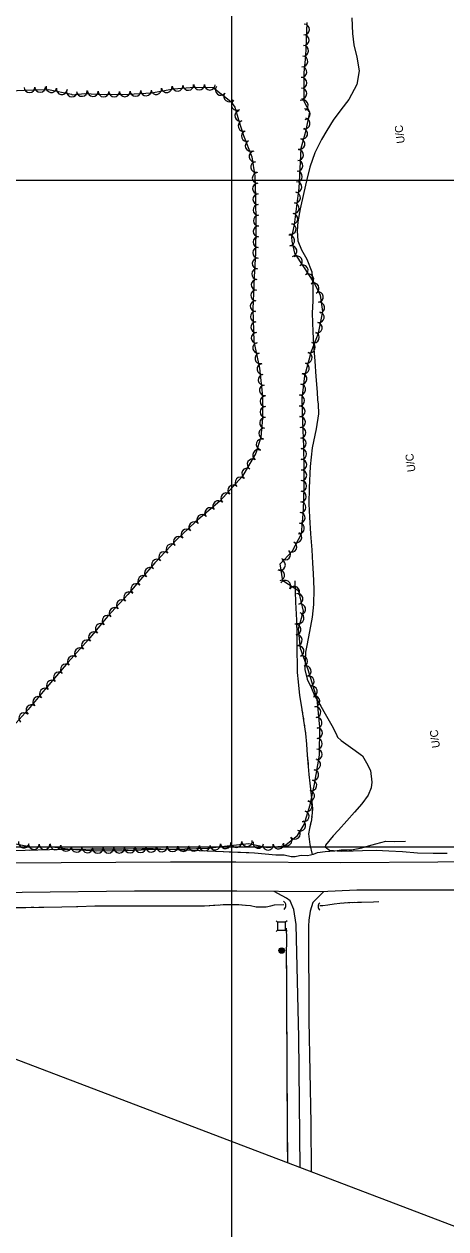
# Model space of a CAD drawing. Extents: x 353423 to 364002, y 127000 to 201942.
# Drawn here: x 359844 to 360160, y 145214 to 146117 of the extents above; entities that cross this region are included whole.
import ezdxf

# ---------------------------------------------------------------- set-up
doc = ezdxf.new("R2010")
doc.units = 0
for name, color, linetype in [('E_DTM_SlopeBottom', 7, 'Continuous'), ('E_DTM_SlopeTop', 7, 'Continuous'), ('E_FEN_Generic', 7, 'Continuous'), ('E_LAND_BrushLine', 7, 'Continuous'), ('E_LAND_TreeLine', 7, 'Continuous'), ('E_MISCPROP', 7, 'Continuous'), ('E_RDWY_Gravel', 7, 'Continuous'), ('E_SGN', 7, 'Continuous'), ('E_STRUCT_WingWall', 7, 'Continuous')]:
    doc.layers.add(name, color=color, linetype=linetype)

msp = doc.modelspace()

# ---------------------------------------------------------------- linework, layer by layer
at = {"layer": 'E_DTM_SlopeBottom'}
for centre, radius, start, end in [((360036.72, 145455.98), 3.85, 311.15744, 57.397), ((360067.97, 145455.27), 3.35, 128.56065, 234.80021)]:
    msp.add_arc(centre, radius, start, end, dxfattribs=at)
at = {"layer": 'E_DTM_SlopeTop'}
for points in [[(359484.96, 145484.84), (359537.19, 145485.23), (359619.49, 145486.32), (359652.86, 145486.8), (359725.44, 145487.72), (359803.55, 145488.06), (359872.16, 145488.32), (359954.11, 145488.84), (360002.95, 145488.88), (360081.61, 145488.4), (360154.42, 145488.73), (360214.8, 145489.42), (360278.84, 145490.74), (360357.35, 145491.71), (360586.22, 145493.11), (360655.14, 145494.11), (360732.23, 145493.27), (360844.21, 145494.57), (360935.05, 145496.09), (361024.54, 145496.87), (361079.82, 145497.66), (361144.37, 145499.44), (361193.23, 145501.13)], [(361193.3, 145471.86), (361140.54, 145473.39), (361058.34, 145473.56), (360978.01, 145473.32), (360917.54, 145473.96), (360781.2, 145472.73), (360680.23, 145471.91), (360571.15, 145470.55), (360371.75, 145469.1), (360307.2, 145469.01), (360245.69, 145468.18), (360170.63, 145467.67), (360093.65, 145467.48), (360066.47, 145466.27), (360003.68, 145466.8), (359927.1, 145466.81), (359843.08, 145465.9), (359775.19, 145465.42), (359688.27, 145464.92), (359604, 145464.64), (359540.54, 145463.88), (359515.81, 145463.52)]]:
    msp.add_lwpolyline(points, dxfattribs=at)
at = {"layer": 'E_FEN_Generic'}
for points in [[(359831.85, 145503.45), (359849.65, 145500.05), (359867.51, 145499.77), (359879.3, 145498.25), (359898.44, 145497.08), (359920.03, 145497.35), (359932.25, 145497.71), (359936.82, 145497.94), (359948.61, 145498.29), (359964.9, 145498.57), (359981.96, 145498.97), (359996.66, 145500.77), (360012.81, 145502.42), (360026.66, 145499.48), (360039.39, 145500.83), (360049.17, 145508.64), (360054.27, 145516.73), (360058.64, 145531.52), (360062, 145546.94), (360065.83, 145568.73), (360066.05, 145589.71), (360063.87, 145610.76), (360057.36, 145632.77), (360051.6, 145648.73), (360049.88, 145663.42), (360053.83, 145676.79), (360050.15, 145691.62), (360038.38, 145699.39), (360036.34, 145712.3), (360039.18, 145715.16), (360045.49, 145721.94), (360052.12, 145734.7), (360053.62, 145752.76), (360054.16, 145769.48), (360054.3, 145785.53), (360054.01, 145799.93), (360053.29, 145818.98), (360052.64, 145836.07), (360054.73, 145853.11), (360059.68, 145871.6), (360065.1, 145885.17), (360068.11, 145901.33), (360066.45, 145913.57), (360061.36, 145923.29), (360054.03, 145934.92), (360047.2, 145945.17), (360045.25, 145954.1), (360044.93, 145957.12), (360047.04, 145966.45), (360048.71, 145980.33), (360050.46, 145993.83), (360051.19, 146008.42), (360052.09, 146023.81), (360055.75, 146037.32), (360058.48, 146050.76), (360054.4, 146058.28), (360054.2, 146059.22), (360054.29, 146064.94), (360054.35, 146080.73), (360055.38, 146092.75), (360055.97, 146104.93), (360056.46, 146118.19)], [(359823.22, 146066.48), (359844.47, 146067.34), (359862.65, 146067.91), (359880.01, 146064.43), (359880.43, 146063.96), (359889.7, 146064.84), (359904.89, 146064.2), (359922.71, 146064.4), (359939.88, 146065.34), (359956.29, 146068.39), (359972.2, 146069.51), (359986.07, 146069.33), (359999.33, 146058.97), (360002.28, 146054.62), (360005.05, 146045.21), (360008.89, 146033.26), (360014.94, 146017.46), (360017.26, 146002.8), (360017.69, 145987.39), (360018.13, 145966.4), (360017.69, 145945.26), (360016.8, 145927.39), (360015.7, 145903.11), (360016.62, 145878.81), (360020.71, 145858.96), (360023.14, 145837.92), (360023.12, 145821.47), (360021.89, 145807.1), (360018.09, 145795.22), (360007.97, 145778), (359991.08, 145759.32), (359972.93, 145743.67), (359958.41, 145729.87), (359942.32, 145713.07), (359931.72, 145700.41), (359922.24, 145689.27), (359906.92, 145672.86), (359892.62, 145655.54), (359877.46, 145638.39), (359859.92, 145618.12), (359847.59, 145603.08), (359831.84, 145585.54)]]:
    msp.add_lwpolyline(points, dxfattribs=at)
for centre, radius, start, end in [((360054.17, 146112.87), 4.01, 267.87346, 87.85813), ((360053.87, 146104.89), 4.01, 267.24782, 87.2325), ((360053.48, 146096.89), 4.01, 267.24782, 87.2325), ((360052.95, 146088.98), 4.01, 265.10843, 85.09311), ((360052.27, 146080.99), 4.01, 265.10843, 85.09311), ((359959.45, 146070.71), 4, 184.04082, 4.0255), ((359967.43, 146071.28), 4, 184.04082, 4.0255), ((359975.6, 146071.56), 4, 179.27224, 359.25692), ((359983.6, 146071.46), 4, 179.27224, 359.25692), ((360052.22, 146072.81), 4.01, 269.77531, 89.75999), ((359848.45, 146069.56), 4, 181.80623, 1.79091), ((359856.45, 146069.81), 4, 181.80623, 1.79091), ((359864.89, 146069.6), 4, 168.66283, 348.6475), ((359872.73, 146068.02), 4, 168.66283, 348.6475), ((359880.3, 146066.34), 4, 155.78822, 335.7729), ((359887.73, 146066.76), 4, 185.45499, 5.43967), ((359896, 146066.67), 4, 177.57526, 357.55994), ((359904, 146066.33), 4, 177.57526, 357.55994), ((359911.88, 146066.37), 4, 180.68279, 0.66747), ((359919.88, 146066.47), 4, 180.68279, 0.66747), ((359927.79, 146066.78), 4, 183.13354, 3.11822), ((359935.78, 146067.22), 4, 183.13354, 3.11822), ((359943.44, 146068.13), 4, 190.52965, 10.51433), ((359951.3, 146069.59), 4, 190.52965, 10.51433), ((359991.7, 146067.59), 4, 141.99828, 321.98296), ((359998, 146062.67), 4, 141.99828, 321.98296), ((360052.19, 146064.83), 4.01, 269.07733, 89.062), ((360003.69, 146056.27), 4, 124.16253, 304.14721), ((360053.26, 146055.98), 4.01, 298.53257, 118.51725), ((360054.7, 146049.36), 4.01, 273.62075, 93.60543), ((360006.39, 146048.09), 4, 106.4315, 286.41618), ((360008.76, 146040.5), 4, 107.78015, 287.76483), ((360054.65, 146042.42), 4.01, 258.53718, 78.52186), ((360011.22, 146033.01), 4, 110.99096, 290.97564), ((360052.88, 146034.74), 4.01, 254.86026, 74.84494), ((360014.09, 146025.54), 4, 110.99096, 290.97564), ((360050.79, 146027.01), 4.01, 254.86026, 74.84494), ((360017.04, 146017.64), 4, 98.97668, 278.96135), ((360049.69, 146018.68), 4.01, 266.65648, 86.64116), ((360018.28, 146009.74), 4, 98.97668, 278.96135), ((360049.22, 146010.68), 4.01, 266.65648, 86.64116), ((360019.39, 146001.55), 4, 91.60922, 271.5939), ((360048.4, 145994.66), 4.01, 267.14095, 87.12563), ((360048.81, 146002.66), 4.01, 267.14095, 87.12563), ((360019.61, 145993.55), 4, 91.60922, 271.5939), ((360019.82, 145985.54), 4, 91.22253, 271.20721), ((360047.44, 145986.88), 4.01, 262.59169, 82.57636), ((360019.99, 145977.54), 4, 91.22253, 271.20721), ((360046.42, 145978.91), 4.01, 263.18604, 83.17072), ((360020.16, 145969.54), 4, 91.22253, 271.20721), ((360045.47, 145970.96), 4.01, 263.18604, 83.17072), ((360020.12, 145961.45), 4, 88.81271, 268.79738), ((360044.18, 145963.28), 4.01, 257.21827, 77.20294), ((360019.96, 145953.45), 4, 88.81271, 268.79738), ((360043.07, 145954.74), 4.01, 276.10243, 96.08711), ((360019.79, 145945.45), 4, 88.81271, 268.79738), ((360044.73, 145946.68), 4.01, 282.32303, 102.3077), ((360019.4, 145937.4), 4, 87.15756, 267.14224), ((360048.79, 145939), 4.01, 303.67708, 123.66176), ((360053.16, 145932.36), 4.01, 302.24324, 122.22792), ((360019, 145929.41), 4, 87.15756, 267.14224), ((360057.44, 145925.58), 4.01, 302.24324, 122.22792), ((360018.27, 145913.43), 4, 87.41067, 267.39534), ((360018.63, 145921.43), 4, 87.41067, 267.39534), ((360061.35, 145918.79), 4.01, 297.62567, 117.61035), ((360017.9, 145905.44), 4, 87.41067, 267.39534), ((360064.51, 145912.28), 4.01, 277.73354, 97.71822), ((360065.58, 145904.34), 4.01, 277.73354, 97.71822), ((360018, 145897.62), 4, 92.1659, 272.15058), ((360065.19, 145897.1), 4.01, 259.45461, 79.43929), ((360018.3, 145889.62), 4, 92.1659, 272.15058), ((360063.72, 145889.23), 4.01, 259.45461, 79.43929), ((360018.61, 145881.63), 4, 92.1659, 272.15058), ((360061.56, 145881.98), 4.01, 248.24482, 68.2295), ((360019.73, 145874.08), 4, 101.66353, 281.64821), ((360058.59, 145874.54), 4.01, 248.24482, 68.2295), ((360021.35, 145866.25), 4, 101.66353, 281.64821), ((360054.11, 145858.91), 4.01, 255.02126, 75.00594), ((360056.18, 145866.65), 4.01, 255.02126, 75.00594), ((360022.91, 145858.21), 4, 96.58092, 276.5656), ((360023.82, 145850.26), 4, 96.58092, 276.5656), ((360052.33, 145850.82), 4.01, 263.01302, 82.99769), ((360024.74, 145842.31), 4, 96.58092, 276.5656), ((360051.36, 145842.87), 4.01, 263.01302, 82.99769), ((360025.23, 145834.1), 4, 89.96934, 269.95401), ((360050.6, 145834.57), 4.01, 272.17847, 92.16314), ((360025.22, 145826.1), 4, 89.96934, 269.95401), ((360050.9, 145826.56), 4.01, 272.17847, 92.16314), ((360024.92, 145817.93), 4, 85.09003, 265.07471), ((360051.2, 145818.56), 4.01, 272.19617, 92.18084), ((360024.24, 145809.96), 4, 85.09003, 265.07471), ((360051.51, 145810.55), 4.01, 272.19617, 92.18084), ((360022.38, 145801.75), 4, 72.29327, 252.27794), ((360051.82, 145802.55), 4.01, 272.19617, 92.18084), ((360015.6, 145786.85), 4, 59.55404, 239.53872), ((360019.66, 145793.74), 4, 59.55404, 239.53872), ((360052.02, 145794.58), 4.01, 271.14181, 91.12649), ((360052.18, 145786.57), 4.01, 271.14181, 91.12649), ((360011.55, 145779.95), 4, 59.55404, 239.53872), ((360052.14, 145778.62), 4.01, 269.49368, 89.47836), ((360006.5, 145773.25), 4, 47.88027, 227.86495), ((360052.07, 145770.61), 4.01, 269.49368, 89.47836), ((359995.76, 145761.38), 4, 47.88027, 227.86495), ((360001.13, 145767.32), 4, 47.88027, 227.86495), ((360051.84, 145762.65), 4.01, 268.19175, 88.17643), ((359983.86, 145750.34), 4, 40.76821, 220.75288), ((359989.92, 145755.56), 4, 40.76821, 220.75288), ((360051.59, 145754.64), 4.01, 268.19175, 88.17643), ((359977.8, 145745.11), 4, 40.76821, 220.75288), ((360051.02, 145746.76), 4.01, 265.23457, 85.21925), ((359966.13, 145734.32), 4, 43.57567, 223.56034), ((359971.93, 145739.83), 4, 43.57567, 223.56034), ((360050.35, 145738.78), 4.01, 265.23457, 85.21925), ((359960.33, 145728.81), 4, 43.57567, 223.56034), ((360044.68, 145724.92), 4.01, 242.58908, 62.57376), ((360048.37, 145732.03), 4.01, 242.58908, 62.57376), ((359949.31, 145717.34), 4, 46.22683, 226.21151), ((359954.84, 145723.12), 4, 46.22683, 226.21151), ((360040.05, 145719.17), 4.01, 227.05042, 47.03509), ((359938.73, 145705.53), 4, 50.0688, 230.05348), ((359943.87, 145711.67), 4, 50.0688, 230.05348), ((360036.16, 145711.34), 4.01, 247.14471, 67.12939), ((359933.6, 145699.4), 4, 50.0688, 230.05348), ((360035.59, 145703.61), 4.01, 278.97162, 98.9563), ((359923.12, 145687.15), 4, 46.98956, 226.97424), ((359928.4, 145693.29), 4, 49.6188, 229.60348), ((360040.07, 145695.76), 4.01, 326.58224, 146.56692), ((360046.76, 145691.35), 4.01, 326.58224, 146.56692), ((359917.66, 145681.3), 4, 46.98956, 226.97424), ((360049.4, 145685.95), 4.01, 283.91114, 103.89582), ((360051.32, 145678.17), 4.01, 283.91114, 103.89582), ((359906.94, 145669.59), 4, 50.45005, 230.43473), ((359912.21, 145675.45), 4, 46.98956, 226.97424), ((360050.1, 145671.56), 4.01, 253.55992, 73.54459), ((359901.85, 145663.43), 4, 50.45005, 230.43473), ((360047.81, 145663.04), 4.01, 276.70776, 96.69244), ((359891.51, 145651.12), 4, 48.51941, 228.50409), ((359896.75, 145657.26), 4, 50.45005, 230.43473), ((360048.74, 145655.08), 4.01, 276.70776, 96.69244), ((359886.21, 145645.13), 4, 48.51941, 228.50409), ((360050.1, 145646.73), 4.01, 289.85609, 109.84076), ((359875.66, 145633.12), 4, 49.14368, 229.12836), ((359880.91, 145639.14), 4, 48.51941, 228.50409), ((360052.82, 145639.19), 4.01, 289.85609, 109.84076), ((359870.43, 145627.07), 4, 49.14368, 229.12836), ((360055.47, 145631.77), 4.01, 286.47018, 106.45486), ((360057.74, 145624.09), 4.01, 286.47018, 106.45486), ((359860.04, 145614.97), 4, 50.68903, 230.67371), ((359865.19, 145621.02), 4, 49.14368, 229.12836), ((360060.01, 145616.4), 4.01, 286.47018, 106.45486), ((359854.97, 145608.78), 4, 50.68903, 230.67371), ((360061.94, 145609.05), 4.01, 275.91519, 95.89987), ((359849.9, 145602.59), 4, 50.68903, 230.67371), ((360062.76, 145601.08), 4.01, 275.91519, 95.89987), ((359844.53, 145596.53), 4, 48.07663, 228.06131), ((360063.59, 145593.11), 4.01, 275.91519, 95.89987), ((360063.9, 145585.35), 4.01, 269.40414, 89.38882), ((360063.82, 145577.34), 4.01, 269.40414, 89.38882), ((360062.48, 145561.78), 4.01, 260.03779, 80.02247), ((360063.74, 145569.33), 4.01, 269.40414, 89.38882), ((360061.09, 145553.89), 4.01, 260.03779, 80.02247), ((360059.67, 145546.09), 4.01, 257.73888, 77.72355), ((360057.96, 145538.26), 4.01, 257.73888, 77.72355), ((360056.19, 145530.61), 4.01, 253.5538, 73.53848), ((360053.92, 145522.93), 4.01, 253.5538, 73.53848), ((360047.38, 145509.89), 4.01, 218.62028, 38.60496), ((360051.34, 145516.01), 4.01, 237.74134, 57.72602), ((359844.24, 145503.22), 4.01, 169.1772, 349.16188), ((359851.78, 145502.11), 4.01, 179.10332, 359.088), ((359859.79, 145501.99), 4.01, 179.10332, 359.088), ((359868.03, 145501.81), 4.01, 172.66438, 352.64906), ((359987.48, 145501.76), 4.01, 186.9964, 6.98108), ((359995.43, 145502.74), 4.01, 186.9964, 6.98108), ((360003.44, 145503.57), 4.01, 185.82992, 5.8146), ((360011.41, 145504.38), 4.01, 185.82992, 5.8146), ((360019.91, 145503.06), 4.01, 168.04232, 348.027), ((360027.11, 145501.64), 4.01, 186.02745, 6.01213), ((360035.07, 145502.48), 4.01, 186.02745, 6.01213), ((360041.12, 145504.89), 4.01, 218.62028, 38.60496), ((359875.98, 145500.79), 4.01, 172.66438, 352.64906), ((359883.81, 145500.07), 4.01, 176.51648, 356.50116), ((359891.81, 145499.59), 4.01, 176.51648, 356.50116), ((359899.65, 145499.19), 4.01, 180.7138, 0.69848), ((359907.66, 145499.29), 4.01, 180.7138, 0.69848), ((359915.67, 145499.39), 4.01, 180.7138, 0.69848), ((359923.65, 145499.55), 4.01, 181.72265, 1.70733), ((359931.65, 145499.79), 4.01, 181.72265, 1.70733), ((359939.66, 145500.12), 4.01, 181.68406, 1.66874), ((359947.67, 145500.36), 4.01, 181.68406, 1.66874), ((359955.7, 145500.51), 4.01, 181.00954, 0.99422), ((359963.71, 145500.65), 4.01, 181.00954, 0.99422), ((359971.71, 145500.83), 4.01, 181.35152, 1.3362), ((359979.72, 145501.02), 4.01, 181.35152, 1.3362)]:
    msp.add_arc(centre, radius, start, end, dxfattribs=at)
at = {"layer": 'E_LAND_BrushLine'}
for centre, radius in [((360037.4, 145422.27), 2.02), ((360037.38, 145422.26), 1.52), ((360037.42, 145422.27), 1.01), ((360037.41, 145422.27), 0.502)]:
    msp.add_circle(centre, radius, dxfattribs=at)
at = {"layer": 'E_LAND_TreeLine'}
for p, q in [((360000, 145000), (360000, 148000)), ((359000, 146000), (363500, 146000)), ((359000, 146000), (363000, 146000)), ((360000, 143500), (360000, 146000)), ((359000, 145500), (363500, 145500)), ((359000, 145500), (363000, 145500))]:
    msp.add_line(p, q, dxfattribs=at)
at = {"layer": 'E_MISCPROP'}
for points in [[(360089.83, 146121.6), (360090.47, 146109.96), (360091.57, 146101.29), (360093.67, 146092.14), (360095.34, 146081.92), (360093.79, 146071.5), (360087.77, 146060.36), (360081.64, 146052.57), (360075.97, 146044.83), (360071.14, 146037.19), (360067.34, 146030.29), (360062.35, 146020.29), (360058.54, 146009.55), (360055.96, 145999.48), (360053.88, 145990.59), (360051.2, 145978.44), (360049.6, 145968.74), (360049.1, 145962.02), (360049.42, 145954.34), (360052.3, 145947.72), (360056.25, 145940.73), (360059.91, 145931.07), (360060.64, 145920.72), (360060.63, 145909.45), (360060.28, 145900.1), (360060.7, 145886.09), (360061.19, 145876.32), (360062.14, 145864.11), (360062.96, 145852.74), (360063.88, 145840.93), (360064.2, 145835.18), (360064.71, 145831.83), (360065.09, 145824.77), (360063.13, 145813.36), (360060.11, 145799.28), (360058.71, 145785.16), (360057.9, 145769.15), (360057.82, 145757.1), (360058.3, 145747.14), (360059.07, 145734.74), (360059.9, 145722.75), (360060.58, 145712.62), (360060.96, 145705.05), (360061.38, 145693.3), (360061.22, 145681.76), (360060.16, 145672.12), (360058.18, 145661.59), (360056.14, 145651.03), (360055.36, 145646.07), (360054.96, 145640.1), (360054.84, 145632.98), (360056.52, 145625.67), (360059.74, 145619.03), (360062.05, 145613.52), (360066.72, 145605.48), (360070.06, 145599.85), (360075.05, 145590.9), (360078.23, 145584.69), (360079.31, 145582.23), (360081.96, 145579.78), (360090.72, 145573.4), (360098.06, 145568.39), (360100.94, 145563), (360103.82, 145557.15), (360104.98, 145548.64), (360104.32, 145544.37), (360102.13, 145538.78), (360097.44, 145532.29), (360092.02, 145525.96), (360086.12, 145519.63), (360079.97, 145512.6), (360076, 145508.27), (360070.13, 145501.4), (360069.94, 145499.93), (360073.25, 145497.64), (360081.85, 145496.72), (360090.9, 145497.06), (360097.99, 145497.4)], [(360097.99, 145497.4), (360108.21, 145497.51), (360117.61, 145497.11), (360127.85, 145496.44), (360139.18, 145495.59), (360150.83, 145495.24), (360161.43, 145495.39)], [(360051.34, 145259.42), (360050.13, 145356.96), (360048.17, 145441.75), (360046.39, 145452.97), (360043.78, 145459.53), (360041.01, 145461.66), (360037.87, 145463.29), (360031.89, 145466.56)], [(360068.64, 145466.37), (360060.64, 145458.4), (360058.75, 145451.89), (360057.79, 145445.01), (360057.56, 145440.67), (360057.79, 145369.77), (360059.3, 145292.76), (360059.47, 145256.32)]]:
    msp.add_lwpolyline(points, dxfattribs=at)
at = {"layer": 'E_RDWY_Gravel'}
msp.add_lwpolyline([(361208.42, 144818.44), (359486.13, 145474.83), (359481.01, 145518.77)], dxfattribs=at)
at = {"layer": 'E_SGN'}
for p, q in [((360034.38, 145443.59), (360033.33, 145444.65)), ((360041.45, 145444.64), (360040.38, 145443.58)), ((360034.38, 145437.59), (360033.31, 145436.53)), ((360041.43, 145436.52), (360040.38, 145437.58))]:
    msp.add_line(p, q, dxfattribs=at)
msp.add_lwpolyline([(360040.38, 145437.58), (360040.38, 145443.58), (360034.38, 145443.59), (360034.38, 145437.59)], close=True, dxfattribs=at)
at = {"layer": 'E_STRUCT_WingWall'}
for points in [[(360047.35, 145699.46), (360047.82, 145683.52), (360048.51, 145669.9), (360048.82, 145658.74), (360048.79, 145651.8), (360048.69, 145645.37), (360048.9, 145637.49), (360049.08, 145630.77), (360049.71, 145623.83), (360050.69, 145613.53), (360052.29, 145604.74), (360053.77, 145594.81), (360055.2, 145584.9), (360055.88, 145577.11), (360056.6, 145568.72), (360057.31, 145560.28), (360057.79, 145554.24), (360058.37, 145547.82), (360059.84, 145536.43), (360060.37, 145528.47), (360059.64, 145520.28), (360058.23, 145513.84), (360057.49, 145509.66), (360058.41, 145501.72), (360060.11, 145494.28)], [(360047.35, 145699.46), (360047.82, 145683.52), (360048.27, 145674.52)], [(360048.45, 145671.08), (360048.51, 145669.9), (360048.52, 145669.36)], [(360048.62, 145665.92), (360048.66, 145664.2)], [(360048.8, 145655.6), (360048.79, 145651.8), (360048.69, 145645.37), (360048.9, 145637.49), (360049.08, 145630.77), (360049.09, 145630.68)], [(360048.76, 145660.76), (360048.81, 145659.04)], [(360049.09, 145630.68), (360049.71, 145623.83), (360050.69, 145613.53), (360052.07, 145605.94)], [(360052.61, 145602.54), (360052.87, 145600.84)], [(360053.38, 145597.44), (360053.64, 145595.74)], [(360054.13, 145592.33), (360054.38, 145590.63)], [(360054.87, 145587.22), (360055.2, 145584.9), (360055.88, 145577.11), (360056.6, 145568.72), (360057.14, 145562.38)], [(360057.14, 145562.38), (360057.31, 145560.28), (360057.79, 145554.24), (360058.37, 145547.82), (360059.69, 145537.58)], [(360059.99, 145534.17), (360060.1, 145532.45)], [(360060.33, 145529.03), (360060.37, 145528.47), (360060.27, 145527.32)], [(360059.96, 145523.89), (360059.81, 145522.17)], [(360059.31, 145518.77), (360058.23, 145513.84), (360057.49, 145509.66), (360058.41, 145501.72), (360060.11, 145494.28)], [(359826.09, 145496.99), (359854.72, 145497.76), (359863.41, 145498.02), (359894.32, 145498.47), (359918.04, 145498.64), (359941.09, 145498.75), (360017.09, 145495.49), (360033.05, 145494.05), (360039.14, 145493.95), (360044.54, 145492.7), (360047.13, 145492.74), (360051.98, 145493.85), (360056.75, 145493.43), (360061.33, 145494.59), (360064.29, 145495.8), (360070.05, 145496.57), (360077.27, 145497.14), (360082.31, 145497.73), (360086.55, 145497.7), (360090.88, 145497.93), (360097.46, 145499.29), (360102.48, 145500.86), (360108.03, 145502.41), (360115.52, 145504.21), (360121.56, 145503.94), (360130.14, 145504.18)], [(360100.12, 145500.12), (360102.48, 145500.86), (360108.03, 145502.41), (360115.52, 145504.21), (360121.56, 145503.94), (360130.14, 145504.18)], [(359848.45, 145497.59), (359854.72, 145497.76), (359863.41, 145498.02), (359879.02, 145498.25)], [(359879.02, 145498.25), (359894.32, 145498.47), (359909.61, 145498.58)], [(359913.83, 145498.61), (359915.94, 145498.62)], [(359920.16, 145498.65), (359922.27, 145498.66)], [(359926.49, 145498.68), (359928.6, 145498.69)], [(359932.82, 145498.71), (359941.09, 145498.75), (359963.38, 145497.79)], [(359963.38, 145497.79), (359993.92, 145496.48)], [(359998.13, 145496.3), (360000.24, 145496.21)], [(360004.45, 145496.03), (360006.56, 145495.94)], [(360010.77, 145495.76), (360012.88, 145495.67)], [(360017.09, 145495.49), (360033.05, 145494.05), (360039.14, 145493.95), (360044.54, 145492.7), (360047.13, 145492.74), (360047.46, 145492.81)], [(360047.46, 145492.81), (360051.98, 145493.85), (360056.75, 145493.43), (360061.33, 145494.59), (360064.29, 145495.8), (360070.05, 145496.57), (360077.23, 145497.14)], [(360081.43, 145497.63), (360082.31, 145497.73), (360083.53, 145497.72)], [(360087.75, 145497.76), (360089.85, 145497.88)], [(360094, 145498.58), (360096.06, 145499)], [(359830.33, 145454.49), (359845.25, 145454.61), (359859.34, 145454.88), (359872.6, 145455.04), (359884.61, 145455.39), (359897.31, 145455.74), (359908.43, 145455.86), (359919.14, 145455.7), (359928.6, 145455.9), (359941.72, 145455.71), (359950.56, 145455.87), (359961.77, 145455.88), (359971.47, 145455.81), (359979.49, 145455.81), (359995.41, 145456.79), (360005.32, 145456.69), (360010.2, 145456.33), (360014.06, 145455.97), (360018.16, 145455.17), (360021.12, 145454.94), (360025.88, 145455.15), (360029.17, 145455.69), (360032.07, 145456.54), (360039.07, 145456.75)], [(359961.61, 145455.88), (359961.77, 145455.88), (359971.47, 145455.81), (359979.49, 145455.81), (359989.79, 145456.45)], [(359993.68, 145456.69), (359995.41, 145456.79), (359995.62, 145456.79)], [(359999.5, 145456.75), (360001.45, 145456.73)], [(360005.33, 145456.69), (360007.27, 145456.55)], [(360011.15, 145456.24), (360014.06, 145455.97), (360018.16, 145455.17), (360021.12, 145454.94), (360025.88, 145455.15), (360029.17, 145455.69), (360032.07, 145456.54), (360039.07, 145456.75)], [(360065.9, 145456.15), (360068.12, 145455.98), (360072.07, 145456.61), (360076.66, 145457.3), (360080.86, 145457.87), (360086.98, 145458.31), (360097.26, 145458.6), (360106.19, 145458.92), (360110.24, 145459.05)], [(360065.9, 145456.15), (360068.12, 145455.98), (360072.07, 145456.61), (360076.66, 145457.3), (360080.86, 145457.87), (360081.86, 145457.94)], [(360084.09, 145458.1), (360085.2, 145458.18)], [(360087.42, 145458.32), (360088.53, 145458.35)], [(360090.76, 145458.42), (360091.88, 145458.45)], [(360094.1, 145458.51), (360097.26, 145458.6), (360106.19, 145458.92), (360110.24, 145459.05)], [(359843.88, 145454.6), (359845.25, 145454.61), (359845.83, 145454.62)], [(359849.72, 145454.7), (359851.67, 145454.74)], [(359855.56, 145454.81), (359859.34, 145454.88), (359872.6, 145455.04), (359883.78, 145455.37)], [(359883.78, 145455.37), (359884.61, 145455.39), (359897.31, 145455.74), (359908.43, 145455.86), (359911.99, 145455.81)], [(359915.88, 145455.75), (359917.83, 145455.72)], [(359921.72, 145455.75), (359923.67, 145455.8)], [(359927.56, 145455.88), (359928.6, 145455.9), (359929.51, 145455.89)], [(359933.4, 145455.83), (359941.72, 145455.71), (359950.56, 145455.87), (359961.61, 145455.88)], [(360041.18, 145403.79), (360041.12, 145418.89), (360041.15, 145431), (360041.08, 145439.17)], [(360041.93, 145263.01), (360041.58, 145324.52), (360041.2, 145398.39), (360041.12, 145418.89), (360041.15, 145431), (360041.08, 145439.17)], [(360041.21, 145396.47), (360041.2, 145398.39), (360041.2, 145398.91)], [(360041.25, 145389.15), (360041.23, 145391.59)], [(360041.28, 145381.83), (360041.27, 145384.27)], [(360041.49, 145341.57), (360041.31, 145376.95)], [(360041.68, 145306.19), (360041.58, 145324.52), (360041.49, 145341.57)], [(360041.73, 145298.87), (360041.71, 145301.31)], [(360041.77, 145291.55), (360041.75, 145293.99)], [(360041.81, 145284.22), (360041.8, 145286.66)], [(360041.93, 145263.01), (360041.84, 145279.34)]]:
    msp.add_lwpolyline(points, dxfattribs=at)

# ---------------------------------------------------------------- texts
at = {"layer": 'E_MISCPROP'}
for p in [(360129.69, 146027.82), (360137.68, 145781.53), (360156.01, 145574.54)]:
    msp.add_text('U/C', height=6, rotation=97.46656, dxfattribs=at).set_placement(p)

doc.saveas('drawing.dxf')
